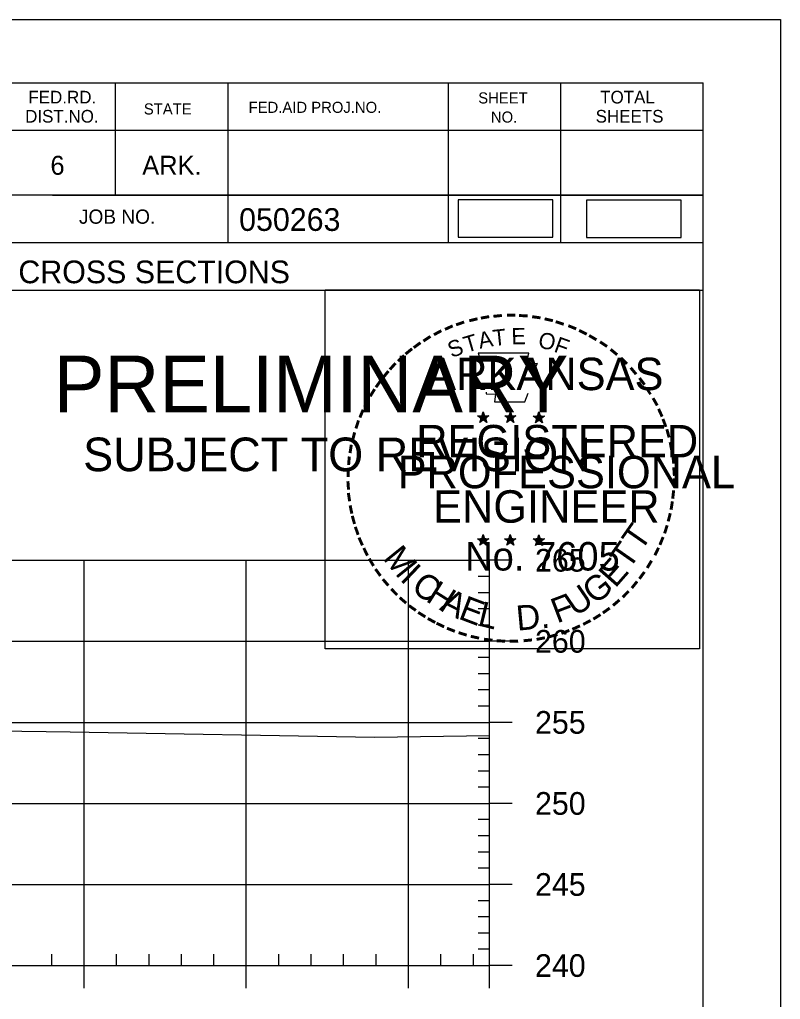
# Model space of a CAD drawing. Extents: x 1365647 to 1367999, y 387113 to 400173.
# Drawn here: x 1366010.1 to 1366057, y 389872.3 to 389932.8 of the extents above; entities that cross this region are included whole.
import ezdxf

# ---------------------------------------------------------------- set-up
doc = ezdxf.new("R2010")
doc.units = 0
for name, color, linetype in [('R_Axis', 7, 'Continuous'), ('R_Axis Annot', 7, 'Continuous'), ('R_Border', 7, 'Continuous'), ('R_Border PE', 7, 'Continuous'), ('R_Border Prem', 7, 'Continuous'), ('R_Detour', 7, 'Continuous'), ('R_Exist Surface', 7, 'Continuous'), ('R_Grid', 7, 'Continuous'), ('R_No Plot', 7, 'Continuous')]:
    doc.layers.add(name, color=color, linetype=linetype)

msp = doc.modelspace()

# ---------------------------------------------------------------- linework, layer by layer
at = {"layer": 'R_Axis'}
for p, q in [((1366039.095, 389874.435), (1366039.095, 389899.435)), ((1366040.495, 389899.435), (1366039.095, 389899.435)), ((1366039.095, 389898.435), (1366038.395, 389898.435)), ((1366039.095, 389897.435), (1366038.395, 389897.435)), ((1366039.095, 389896.435), (1366038.395, 389896.435)), ((1366039.095, 389895.435), (1366038.395, 389895.435)), ((1366040.495, 389894.435), (1366039.095, 389894.435)), ((1366039.095, 389893.435), (1366038.395, 389893.435)), ((1366039.095, 389892.435), (1366038.395, 389892.435)), ((1366039.095, 389891.435), (1366038.395, 389891.435)), ((1366039.095, 389890.435), (1366038.395, 389890.435)), ((1366040.495, 389889.435), (1366039.095, 389889.435)), ((1366039.095, 389888.435), (1366038.395, 389888.435)), ((1366039.095, 389887.435), (1366038.395, 389887.435)), ((1366039.095, 389886.435), (1366038.395, 389886.435)), ((1366039.095, 389885.435), (1366038.395, 389885.435)), ((1366040.495, 389884.435), (1366039.095, 389884.435)), ((1366039.095, 389883.435), (1366038.395, 389883.435)), ((1366039.095, 389882.435), (1366038.395, 389882.435)), ((1366039.095, 389881.435), (1366038.395, 389881.435)), ((1366039.095, 389880.435), (1366038.395, 389880.435)), ((1366040.495, 389879.435), (1366039.095, 389879.435)), ((1366039.095, 389878.435), (1366038.395, 389878.435)), ((1366039.095, 389877.435), (1366038.395, 389877.435)), ((1366039.095, 389876.435), (1366038.395, 389876.435)), ((1366012.095, 389874.435), (1366012.095, 389875.135)), ((1366016.095, 389874.435), (1366016.095, 389875.135)), ((1366018.095, 389874.435), (1366018.095, 389875.135)), ((1366020.095, 389874.435), (1366020.095, 389875.135)), ((1366022.095, 389874.435), (1366022.095, 389875.135)), ((1366026.095, 389874.435), (1366026.095, 389875.135)), ((1366028.095, 389874.435), (1366028.095, 389875.135)), ((1366030.095, 389874.435), (1366030.095, 389875.135)), ((1366032.095, 389874.435), (1366032.095, 389875.135)), ((1366036.095, 389874.435), (1366036.095, 389875.135)), ((1366038.095, 389874.435), (1366038.095, 389875.135)), ((1366039.095, 389875.435), (1366038.395, 389875.435)), ((1365749.095, 389874.435), (1366039.095, 389874.435)), ((1366014.095, 389873.035), (1366014.095, 389874.435)), ((1366024.095, 389873.035), (1366024.095, 389874.435)), ((1366034.095, 389873.035), (1366034.095, 389874.435)), ((1366039.095, 389873.035), (1366039.095, 389874.435)), ((1366040.495, 389874.435), (1366039.095, 389874.435))]:
    msp.add_line(p, q, dxfattribs=at)
at = {"layer": 'R_Border'}
for p, q in [((1365736.095, 389928.895), (1366052.275, 389928.895)), ((1366016.015, 389928.895), (1366016.015, 389921.955)), ((1366022.955, 389928.895), (1366022.955, 389919.015)), ((1366036.535, 389928.895), (1366036.535, 389919.015)), ((1366043.475, 389928.895), (1366043.475, 389919.015)), ((1366052.275, 389723.435), (1366052.275, 389928.895)), ((1366052.275, 389925.955), (1366009.175, 389925.955)), ((1366052.275, 389925.975), (1366052.275, 389925.975)), ((1366052.275, 389921.955), (1366009.175, 389921.955)), ((1366012.135, 389921.955), (1366052.275, 389921.955)), ((1366052.275, 389919.015), (1365970.015, 389919.015)), ((1366009.175, 389916.095), (1366052.275, 389916.095))]:
    msp.add_line(p, q, dxfattribs=at)
at = {"layer": 'R_Border PE'}
for p, q in [((1366038.356, 389908.341), (1366038.705, 389908.23)), ((1366038.356, 389908.341), (1366038.609, 389908.296)), ((1366038.356, 389908.341), (1366038.593, 389908.219)), ((1366038.489, 389907.933), (1366038.705, 389908.23)), ((1366038.489, 389907.933), (1366038.615, 389908.177)), ((1366038.705, 389908.595), (1366038.664, 389908.343)), ((1366038.705, 389908.23), (1366038.705, 389908.595)), ((1366038.705, 389908.595), (1366038.754, 389908.345)), ((1366039.052, 389908.341), (1366038.705, 389908.23)), ((1366038.918, 389907.933), (1366038.705, 389908.23)), ((1366039.052, 389908.341), (1366038.766, 389908.292)), ((1366038.918, 389907.933), (1366038.781, 389908.224)), ((1366039.052, 389908.341), (1366038.848, 389908.239)), ((1366040.026, 389908.341), (1366040.375, 389908.23)), ((1366040.026, 389908.341), (1366040.279, 389908.296)), ((1366040.026, 389908.341), (1366040.263, 389908.219)), ((1366040.159, 389907.933), (1366040.375, 389908.23)), ((1366040.159, 389907.933), (1366040.285, 389908.177)), ((1366040.375, 389908.595), (1366040.334, 389908.343)), ((1366040.375, 389908.23), (1366040.375, 389908.595)), ((1366040.375, 389908.595), (1366040.424, 389908.345)), ((1366040.722, 389908.341), (1366040.375, 389908.23)), ((1366040.588, 389907.933), (1366040.375, 389908.23)), ((1366040.722, 389908.341), (1366040.436, 389908.292)), ((1366040.588, 389907.933), (1366040.451, 389908.224)), ((1366040.722, 389908.341), (1366040.518, 389908.239)), ((1366041.79, 389908.329), (1366042.139, 389908.218)), ((1366041.79, 389908.329), (1366042.043, 389908.284)), ((1366041.79, 389908.329), (1366042.027, 389908.207)), ((1366041.923, 389907.921), (1366042.139, 389908.218)), ((1366042.139, 389908.583), (1366042.098, 389908.331)), ((1366042.139, 389908.218), (1366042.139, 389908.583)), ((1366042.139, 389908.583), (1366042.188, 389908.333)), ((1366042.486, 389908.329), (1366042.139, 389908.218)), ((1366042.352, 389907.921), (1366042.139, 389908.218)), ((1366042.486, 389908.329), (1366042.2, 389908.28)), ((1366042.352, 389907.921), (1366042.215, 389908.212)), ((1366042.486, 389908.329), (1366042.282, 389908.227)), ((1366038.489, 389907.933), (1366038.703, 389908.15)), ((1366038.918, 389907.933), (1366038.703, 389908.147)), ((1366040.159, 389907.933), (1366040.373, 389908.15)), ((1366040.588, 389907.933), (1366040.373, 389908.147)), ((1366041.923, 389907.921), (1366042.049, 389908.165)), ((1366041.923, 389907.921), (1366042.137, 389908.138)), ((1366042.352, 389907.921), (1366042.137, 389908.135)), ((1366038.701, 389901.022), (1366038.66, 389900.77)), ((1366038.701, 389900.657), (1366038.701, 389901.022)), ((1366038.701, 389901.022), (1366038.75, 389900.772)), ((1366040.37, 389901.022), (1366040.329, 389900.77)), ((1366040.37, 389900.657), (1366040.37, 389901.022)), ((1366040.37, 389901.022), (1366040.419, 389900.772)), ((1366042.137, 389901.012), (1366042.096, 389900.76)), ((1366042.137, 389900.647), (1366042.137, 389901.012)), ((1366042.137, 389901.012), (1366042.186, 389900.762)), ((1366038.352, 389900.768), (1366038.701, 389900.657)), ((1366038.352, 389900.768), (1366038.605, 389900.723)), ((1366038.352, 389900.768), (1366038.589, 389900.646)), ((1366038.485, 389900.36), (1366038.701, 389900.657)), ((1366038.485, 389900.36), (1366038.611, 389900.604)), ((1366038.485, 389900.36), (1366038.699, 389900.577)), ((1366038.914, 389900.36), (1366038.699, 389900.574)), ((1366039.048, 389900.768), (1366038.701, 389900.657)), ((1366038.914, 389900.36), (1366038.701, 389900.657)), ((1366039.048, 389900.768), (1366038.762, 389900.719)), ((1366038.914, 389900.36), (1366038.777, 389900.651)), ((1366039.048, 389900.768), (1366038.844, 389900.666)), ((1366040.021, 389900.768), (1366040.37, 389900.657)), ((1366040.021, 389900.768), (1366040.274, 389900.723)), ((1366040.021, 389900.768), (1366040.258, 389900.646)), ((1366040.154, 389900.36), (1366040.37, 389900.657)), ((1366040.154, 389900.36), (1366040.28, 389900.604)), ((1366040.154, 389900.36), (1366040.368, 389900.577)), ((1366040.583, 389900.36), (1366040.368, 389900.574)), ((1366040.717, 389900.768), (1366040.37, 389900.657)), ((1366040.583, 389900.36), (1366040.37, 389900.657)), ((1366040.717, 389900.768), (1366040.431, 389900.719)), ((1366040.583, 389900.36), (1366040.446, 389900.651)), ((1366040.717, 389900.768), (1366040.513, 389900.666)), ((1366041.788, 389900.758), (1366042.137, 389900.647)), ((1366041.788, 389900.758), (1366042.041, 389900.713)), ((1366041.788, 389900.758), (1366042.025, 389900.636)), ((1366041.921, 389900.35), (1366042.137, 389900.647)), ((1366041.921, 389900.35), (1366042.047, 389900.594)), ((1366041.921, 389900.35), (1366042.135, 389900.567)), ((1366042.35, 389900.35), (1366042.135, 389900.564)), ((1366042.484, 389900.758), (1366042.137, 389900.647)), ((1366042.35, 389900.35), (1366042.137, 389900.647)), ((1366042.484, 389900.758), (1366042.198, 389900.709)), ((1366042.35, 389900.35), (1366042.213, 389900.641)), ((1366042.484, 389900.758), (1366042.28, 389900.656))]:
    msp.add_line(p, q, dxfattribs=at)
for points in [[(1366038.397, 389912.219), (1366038.666, 389911.392)], [(1366041.908, 389911.297), (1366042.05, 389911.581), (1366041.365, 389911.557), (1366041.513, 389912.219), (1366038.397, 389912.219)], [(1366038.889, 389909.796), (1366038.889, 389909.709), (1366039.452, 389909.69), (1366039.398, 389909.217), (1366041.268, 389909.217), (1366041.469, 389909.753)], [(1366038.705, 389908.595), (1366038.918, 389907.933), (1366038.356, 389908.341), (1366039.052, 389908.341), (1366038.489, 389907.933), (1366038.705, 389908.595)], [(1366040.375, 389908.595), (1366040.588, 389907.933), (1366040.026, 389908.341), (1366040.722, 389908.341), (1366040.159, 389907.933), (1366040.375, 389908.595)], [(1366042.139, 389908.583), (1366042.352, 389907.921), (1366041.79, 389908.329), (1366042.486, 389908.329), (1366041.923, 389907.921), (1366042.139, 389908.583)], [(1366038.701, 389901.022), (1366038.914, 389900.36), (1366038.352, 389900.768), (1366039.048, 389900.768), (1366038.485, 389900.36), (1366038.701, 389901.022)], [(1366040.37, 389901.022), (1366040.583, 389900.36), (1366040.021, 389900.768), (1366040.717, 389900.768), (1366040.154, 389900.36), (1366040.37, 389901.022)], [(1366042.137, 389901.012), (1366042.35, 389900.35), (1366041.788, 389900.758), (1366042.484, 389900.758), (1366041.921, 389900.35), (1366042.137, 389901.012)]]:
    msp.add_lwpolyline(points, dxfattribs=at)
for centre, radius in [((1366038.704, 389908.23), 0.172), ((1366038.704, 389908.23), 0.145), ((1366038.704, 389908.23), 0.116), ((1366038.704, 389908.23), 0.0991), ((1366038.704, 389908.23), 0.0747), ((1366038.704, 389908.23), 0.0495), ((1366038.704, 389908.23), 0.0296), ((1366040.374, 389908.23), 0.172), ((1366040.374, 389908.23), 0.145), ((1366040.374, 389908.23), 0.116), ((1366040.374, 389908.23), 0.0991), ((1366040.374, 389908.23), 0.0747), ((1366040.374, 389908.23), 0.0495), ((1366040.374, 389908.23), 0.0296), ((1366042.138, 389908.218), 0.172), ((1366042.138, 389908.218), 0.145), ((1366042.138, 389908.218), 0.116), ((1366042.138, 389908.218), 0.0991), ((1366042.138, 389908.218), 0.0747), ((1366042.138, 389908.218), 0.0495), ((1366042.138, 389908.218), 0.0296), ((1366038.7, 389900.657), 0.172), ((1366038.7, 389900.657), 0.145), ((1366038.7, 389900.657), 0.116), ((1366038.7, 389900.657), 0.0991), ((1366038.7, 389900.657), 0.0747), ((1366038.7, 389900.657), 0.0495), ((1366038.7, 389900.657), 0.0296), ((1366040.369, 389900.657), 0.172), ((1366040.369, 389900.657), 0.145), ((1366040.369, 389900.657), 0.116), ((1366040.369, 389900.657), 0.0991), ((1366040.369, 389900.657), 0.0747), ((1366040.369, 389900.657), 0.0495), ((1366040.369, 389900.657), 0.0296), ((1366042.136, 389900.647), 0.172), ((1366042.136, 389900.647), 0.145), ((1366042.136, 389900.647), 0.116), ((1366042.136, 389900.647), 0.0991), ((1366042.136, 389900.647), 0.0747), ((1366042.136, 389900.647), 0.0495), ((1366042.136, 389900.647), 0.0296)]:
    msp.add_circle(centre, radius, dxfattribs=at)
at = {"layer": 'R_Detour'}
for points in [[(1366037.165, 389919.36), (1366042.998, 389919.36), (1366042.998, 389921.671), (1366037.165, 389921.671)], [(1366045.079, 389919.341), (1366050.912, 389919.341), (1366050.912, 389921.652), (1366045.079, 389921.652)]]:
    msp.add_lwpolyline(points, close=True, dxfattribs=at)
at = {"layer": 'R_Exist Surface'}
msp.add_lwpolyline([(1365961.845, 389888.712), (1365976.332, 389888.78), (1365982.86, 389888.849), (1365997.68, 389888.881), (1366008.754, 389888.92), (1366013.237, 389888.852), (1366032.008, 389888.527), (1366039.095, 389888.626)], dxfattribs=at)
at = {"layer": 'R_Grid'}
for p, q in [((1365749.095, 389899.435), (1366039.095, 389899.435)), ((1366014.095, 389874.435), (1366014.095, 389899.435)), ((1366024.095, 389874.435), (1366024.095, 389899.435)), ((1366034.095, 389874.435), (1366034.095, 389899.435)), ((1366039.095, 389874.435), (1366039.095, 389899.435)), ((1365749.095, 389894.435), (1366039.095, 389894.435)), ((1365749.095, 389889.435), (1366039.095, 389889.435)), ((1365749.095, 389884.435), (1366039.095, 389884.435)), ((1365749.095, 389879.435), (1366039.095, 389879.435)), ((1365749.095, 389874.435), (1366039.095, 389874.435))]:
    msp.add_line(p, q, dxfattribs=at)
at = {"layer": 'R_No Plot'}
msp.add_line((1365723.694, 389932.789), (1366057.027, 389932.789), dxfattribs=at)
for points in [[(1365723.687, 389932.789), (1366057.027, 389932.789), (1366057.027, 389719.452), (1365723.687, 389719.452)], [(1366028.946, 389916.127), (1366052.044, 389916.127), (1366052.044, 389893.977), (1366028.946, 389893.977)]]:
    msp.add_lwpolyline(points, close=True, dxfattribs=at)

# ---------------------------------------------------------------- texts
at = {"layer": 'R_Axis Annot'}
for s, p in [('265', (1366041.895, 389898.735)), ('260', (1366041.895, 389893.735)), ('255', (1366041.895, 389888.735)), ('250', (1366041.895, 389883.735)), ('245', (1366041.895, 389878.735)), ('240', (1366041.895, 389873.735))]:
    msp.add_text(s, height=1.4, dxfattribs=at).set_placement(p)
at = {"layer": 'R_Border'}
for s, height, p in [('FED.RD.', 0.7819, (1366010.655, 389927.615)), ('SHEET', 0.684, (1366038.395, 389927.615)), ('TOTAL', 0.7819, (1366045.915, 389927.615)), ('STATE', 0.684, (1366017.775, 389926.935)), ('FED.AID PROJ.NO.', 0.684, (1366024.235, 389927.035)), ('DIST.NO.', 0.7819, (1366010.455, 389926.435)), ('NO.', 0.684, (1366039.175, 389926.435)), ('SHEETS', 0.7819, (1366045.635, 389926.435)), ('6', 1.172, (1366012.015, 389923.215)), ('ARK.', 1.1723, (1366017.675, 389923.215)), ('JOB NO.', 0.8792, (1366013.775, 389920.195)), ('050263', 1.4, (1366023.651, 389919.754)), ('CROSS SECTIONS', 1.4, (1366010.038, 389916.525))]:
    msp.add_text(s, height=height, rotation=360, dxfattribs=at).set_placement(p)
at = {"layer": 'R_Border PE'}
for s, height, rotation, p in [('-', 1.6, 19.17608, (1366037.145, 389913.346)), ('-', 1.6, 13.63015, (1366037.895, 389913.587)), ('-', 1.6, 10.21935, (1366038.573, 389913.749)), ('-', 1.6, 5.89682, (1366039.302, 389913.859)), ('-', 1.6, 0.18623, (1366040.074, 389913.931)), ('-', 1.6, 357.74304, (1366040.797, 389913.918)), ('-', 1.6, 352.16172, (1366041.541, 389913.862)), ('-', 1.6, 347.20489, (1366042.26, 389913.748)), ('-', 1.6, 342.3362, (1366042.895, 389913.593)), ('-', 1.6, 28.79182, (1366035.878, 389912.76)), ('-', 1.6, 24.30721, (1366036.511, 389913.077)), ('T', 1, 6.02276, (1366039.341, 389912.645)), ('E', 1, 0.83234, (1366040.446, 389912.755)), ('-', 1.6, 337.85509, (1366043.63, 389913.37)), ('-', 1.6, 334.12109, (1366044.261, 389913.099)), ('-', 1.6, 34.06357, (1366035.281, 389912.39)), ('S', 1, 21.59401, (1366036.752, 389911.897)), ('T', 1, 16.4036, (1366037.666, 389912.228)), ('A', 1, 11.21318, (1366038.492, 389912.479)), ('O', 1, 350.4515, (1366042.05, 389912.545)), ('F', 1, 340.07066, (1366043.004, 389912.317)), ('-', 1.6, 329.64089, (1366044.84, 389912.816)), ('-', 1.6, 38.95066, (1366034.227, 389911.617)), ('-', 1.6, 36.23174, (1366034.703, 389911.995)), ('-', 1.6, 325.86266, (1366045.483, 389912.455)), ('-', 1.6, 320.52971, (1366046.093, 389912.029)), ('-', 1.6, 42.96224, (1366033.794, 389911.2)), ('ARKANSAS', 2, 360, (1366035.25, 389909.931)), ('-', 1.6, 315.57859, (1366046.692, 389911.541)), ('-', 1.6, 48.42305, (1366033.346, 389910.722)), ('-', 1.6, 309.87973, (1366047.261, 389910.991)), ('-', 1.6, 50.61417, (1366032.943, 389910.236)), ('-', 1.6, 306.65218, (1366047.786, 389910.389)), ('-', 1.6, 58.07063, (1366032.205, 389909.142)), ('-', 1.6, 54.23247, (1366032.53, 389909.669)), ('-', 1.4, 303.67529, (1366048.272, 389909.821)), ('-', 1.6, 62.87135, (1366031.892, 389908.528)), ('-', 1.6, 299.66835, (1366048.591, 389909.214)), ('-', 1.6, 294.66279, (1366048.915, 389908.602)), ('-', 1.6, 67.77427, (1366031.633, 389907.917)), ('DWB', 0.01, 360, (1366038.691, 389908.225)), ('DWB', 0.01, 360, (1366040.361, 389908.225)), ('DWB', 0.01, 360, (1366042.125, 389908.213)), ('-', 1.6, 290.57283, (1366049.172, 389908.025)), ('-', 1.6, 72.39447, (1366031.414, 389907.287)), ('REGISTERED', 2, 360, (1366034.572, 389905.782)), ('-', 1.6, 75.46096, (1366031.217, 389906.573)), ('-', 1.6, 285.12326, (1366049.406, 389907.445)), ('-', 1.6, 81.20126, (1366031.085, 389905.86)), ('-', 1.6, 280.54934, (1366049.606, 389906.703)), ('-', 1.6, 85.18634, (1366031.009, 389905.169)), ('PROFESSIONAL', 2, 360, (1366033.424, 389903.878)), ('-', 1.6, 276.59616, (1366049.768, 389905.935)), ('-', 1.6, 274.33011, (1366049.828, 389905.213)), ('-', 1.6, 89.06224, (1366030.984, 389904.468)), ('-', 1.6, 94.19588, (1366031.019, 389903.743)), ('-', 1.6, 269.94067, (1366049.862, 389904.581)), ('-', 1.6, 98.94793, (1366031.091, 389903.076)), ('ENGINEER', 2, 360, (1366035.611, 389901.753)), ('-', 1.6, 263.5172, (1366049.843, 389903.915)), ('-', 1.6, 101.71495, (1366031.226, 389902.343)), ('-', 1.6, 260.99529, (1366049.772, 389903.261)), ('-', 1.6, 105.45785, (1366031.388, 389901.748)), ('-', 1.6, 255.7626, (1366049.662, 389902.583)), ('-', 1.6, 109.08742, (1366031.603, 389901.117)), ('T', 1.54, 55.05496, (1366048.42, 389899.922)), ('-', 1.6, 252.86809, (1366049.481, 389901.863)), ('-', 1.6, 114.06432, (1366031.857, 389900.521)), ('M', 1.54, 308.91747, (1366032.472, 389899.548)), ('No. 7605', 1.757, 360, (1366037.585, 389898.802)), ('DWB', 0.01, 360, (1366038.686, 389900.653)), ('DWB', 0.01, 360, (1366040.355, 389900.651)), ('DWB', 0.01, 360, (1366042.122, 389900.642)), ('T', 1.54, 55.05496, (1366047.689, 389898.802)), ('-', 1.6, 247.88866, (1366049.258, 389901.19)), ('-', 1.6, 115.72885, (1366032.162, 389899.903)), ('-', 1.6, 244.61971, (1366048.996, 389900.561)), ('-', 1.6, 120.44712, (1366032.519, 389899.317)), ('I', 1.54, 316.46364, (1366033.514, 389898.228)), ('E', 1.54, 48.73133, (1366046.843, 389897.675)), ('-', 1.6, 239.07125, (1366048.602, 389899.809)), ('-', 1.6, 125.89344, (1366032.922, 389898.756)), ('C', 1.54, 324.01974, (1366034.187, 389897.605)), ('G', 1.54, 38.21734, (1366045.59, 389896.655)), ('-', 1.6, 233.84524, (1366048.2, 389899.156)), ('-', 1.6, 130.71812, (1366033.384, 389898.204)), ('H', 1.54, 327.53419, (1366035.097, 389896.95)), ('U', 1.54, 34.40523, (1366044.391, 389895.922)), ('-', 1.6, 231.25377, (1366047.77, 389898.59)), ('-', 1.6, 134.22381, (1366033.901, 389897.659)), ('A', 1.54, 332.55127, (1366035.951, 389896.413)), ('F', 1.54, 20.82016, (1366043.254, 389895.528)), ('-', 1.6, 225.76533, (1366047.291, 389898.026)), ('-', 1.6, 138.93382, (1366034.426, 389897.195)), ('-', 1.6, 144.64634, (1366034.982, 389896.789)), ('E', 1.54, 339.20679, (1366037.109, 389895.851)), ('L', 1.54, 346.2929, (1366038.301, 389895.427)), ('D.', 1.54, 5.26016, (1366040.804, 389895.09)), ('-', 1.6, 221.08509, (1366046.769, 389897.517)), ('-', 1.6, 148.08978, (1366035.543, 389896.418)), ('-', 1.6, 212.24909, (1366045.686, 389896.658)), ('-', 1.6, 215.73633, (1366046.22, 389897.045)), ('-', 1.6, 151.57039, (1366036.122, 389896.093)), ('-', 1.6, 154.60019, (1366036.644, 389895.846)), ('-', 1.6, 207.35684, (1366045.128, 389896.312)), ('-', 1.6, 158.56121, (1366037.268, 389895.592)), ('-', 1.6, 162.79826, (1366037.955, 389895.379)), ('-', 1.6, 195.47429, (1366043.208, 389895.478)), ('-', 1.6, 200.71842, (1366043.885, 389895.72)), ('-', 1.6, 204.25161, (1366044.504, 389895.993)), ('-', 1.6, 167.55551, (1366038.67, 389895.215)), ('-', 1.6, 173.11546, (1366039.442, 389895.105)), ('-', 1.6, 176.51827, (1366040.19, 389895.052)), ('-', 1.6, 181.59176, (1366040.934, 389895.071)), ('-', 1.6, 185.81666, (1366041.743, 389895.147)), ('-', 1.6, 191.28576, (1366042.479, 389895.279))]:
    msp.add_text(s, height=height, rotation=rotation, dxfattribs=at).set_placement(p)
at = {"layer": 'R_Border Prem'}
for s, height, p in [('PRELIMINARY', 3.5, (1366012.226, 389908.558)), ('DWB', 0.01, (1366012.973, 389910.407)), ('SUBJECT TO REVISION', 2.07511, (1366014.035, 389904.929))]:
    msp.add_text(s, height=height, rotation=360, dxfattribs=at).set_placement(p)

doc.saveas('drawing.dxf')
